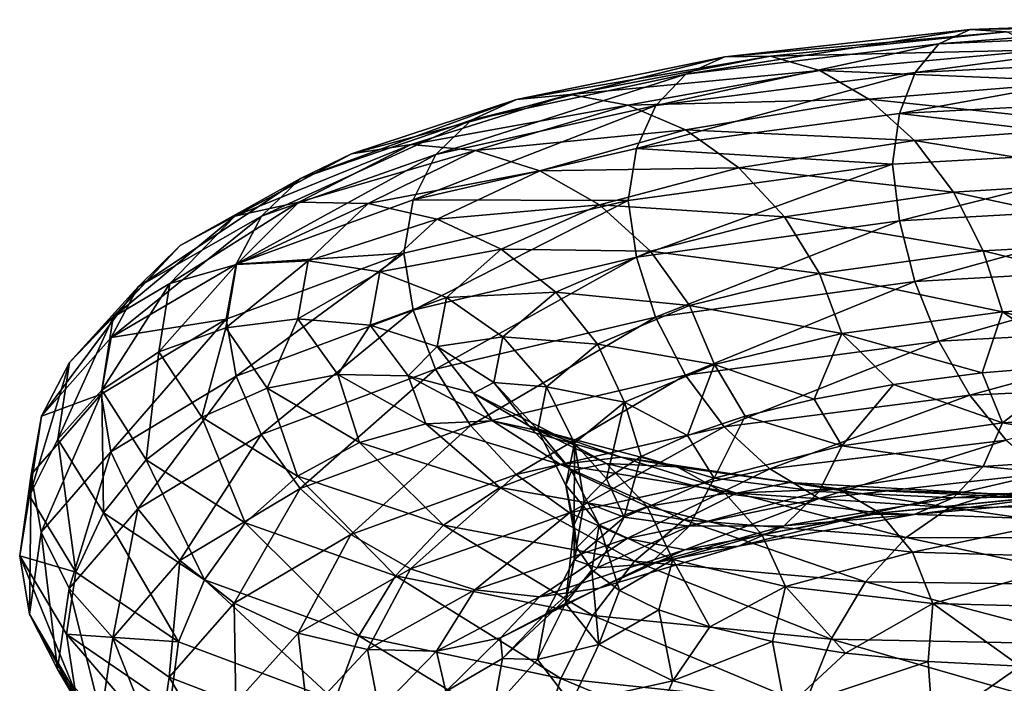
# Model space of a CAD drawing. Header units: metres. Extents: x -109 to 109, y -917 to 389.
# Tile 281 of 656: x -18.97 to -9.25, y -780.48 to -773.93. Entities that reach past the tile are written whole.
import ezdxf

# ---------------------------------------------------------------- set-up
doc = ezdxf.new("R2010")
doc.units = ezdxf.units.M
doc.layers.add('solid_24503124_XXX_01_SW0001', color=7, linetype='CONTINUOUS')

msp = doc.modelspace()

# ---------------------------------------------------------------- linework, layer by layer
at = {"layer": 'solid_24503124_XXX_01_SW0001'}
for points in [[(-6.872946, -773.925537, -30.464369), (-7.092803, -774.042053, -31.08745), (-9.8926, -774.162598, -29.509363)], [(-9.585958, -774.022644, -28.927454), (-6.872946, -773.925537, -30.464369), (-9.8926, -774.162598, -29.509363)], [(-6.614517, -773.974365, -29.816793), (-6.872946, -773.925537, -30.464369), (-9.585958, -774.022644, -28.927454)], [(-9.225517, -774.045837, -28.328466), (-6.614517, -773.974365, -29.816793), (-9.585958, -774.022644, -28.927454)], [(-9.585958, -774.022644, -28.927454), (-9.8926, -774.162598, -29.509363), (-12.392817, -774.463379, -27.507711)], [(-12.008675, -774.293579, -26.979811), (-9.585958, -774.022644, -28.927454), (-12.392817, -774.463379, -27.507711)], [(-9.225517, -774.045837, -28.328466), (-9.585958, -774.022644, -28.927454), (-12.008675, -774.293579, -26.979811)], [(-11.557137, -774.284119, -26.44471), (-9.225517, -774.045837, -28.328466), (-12.008675, -774.293579, -26.979811)], [(-8.837085, -774.222778, -27.751207), (-9.225517, -774.045837, -28.328466), (-11.557137, -774.284119, -26.44471)], [(-7.092803, -774.042053, -31.08745), (-7.262306, -774.306702, -31.648422), (-10.129013, -774.447144, -30.038797)], [(-9.8926, -774.162598, -29.509363), (-7.092803, -774.042053, -31.08745), (-10.129013, -774.447144, -30.038797)], [(-9.8926, -774.162598, -29.509363), (-10.129013, -774.447144, -30.038797), (-12.688979, -774.773254, -27.99593)], [(-12.392817, -774.463379, -27.507711), (-9.8926, -774.162598, -29.509363), (-12.688979, -774.773254, -27.99593)], [(-11.557137, -774.284119, -26.44471), (-12.008675, -774.293579, -26.979811), (-14.065057, -774.712952, -24.669287)], [(-13.536198, -774.664734, -24.211607), (-11.557137, -774.284119, -26.44471), (-14.065057, -774.712952, -24.669287)], [(-11.070535, -774.427673, -25.936571), (-11.557137, -774.284119, -26.44471), (-13.536198, -774.664734, -24.211607)], [(-11.070535, -774.427673, -25.936571), (-8.837085, -774.222778, -27.751207), (-11.557137, -774.284119, -26.44471)], [(-8.448794, -774.537109, -27.235691), (-8.837085, -774.222778, -27.751207), (-11.070535, -774.427673, -25.936571)], [(-12.008675, -774.293579, -26.979811), (-12.392817, -774.463379, -27.507711), (-14.514979, -774.918091, -25.131826)], [(-14.065057, -774.712952, -24.669287), (-12.008675, -774.293579, -26.979811), (-14.514979, -774.918091, -25.131826)], [(-7.262306, -774.306702, -31.648422), (-7.371371, -774.695801, -32.111038), (-10.281131, -774.851257, -30.481375)], [(-10.129013, -774.447144, -30.038797), (-7.262306, -774.306702, -31.648422), (-10.281131, -774.851257, -30.481375)], [(-12.392817, -774.463379, -27.507711), (-12.688979, -774.773254, -27.99593), (-14.861857, -775.257996, -25.570255)], [(-14.514979, -774.918091, -25.131826), (-12.392817, -774.463379, -27.507711), (-14.861857, -775.257996, -25.570255)], [(-12.966269, -774.768738, -23.787308), (-11.070535, -774.427673, -25.936571), (-13.536198, -774.664734, -24.211607)], [(-10.584108, -774.710022, -25.490313), (-11.070535, -774.427673, -25.936571), (-12.966269, -774.768738, -23.787308)], [(-10.129013, -774.447144, -30.038797), (-10.281131, -774.851257, -30.481375), (-12.879542, -775.196533, -28.412504)], [(-12.688979, -774.773254, -27.99593), (-10.129013, -774.447144, -30.038797), (-12.879542, -775.196533, -28.412504)], [(-10.584108, -774.710022, -25.490313), (-8.448794, -774.537109, -27.235691), (-11.070535, -774.427673, -25.936571)], [(-8.088775, -774.972229, -26.822254), (-8.448794, -774.537109, -27.235691), (-10.584108, -774.710022, -25.490313)], [(-13.536198, -774.664734, -24.211607), (-14.065057, -774.712952, -24.669287), (-15.695776, -775.248535, -22.06045)], [(-15.1056, -775.15686, -21.691332), (-13.536198, -774.664734, -24.211607), (-15.695776, -775.248535, -22.06045)], [(-12.966269, -774.768738, -23.787308), (-13.536198, -774.664734, -24.211607), (-15.1056, -775.15686, -21.691332)], [(-14.065057, -774.712952, -24.669287), (-14.514979, -774.918091, -25.131826), (-16.197863, -775.493408, -22.448273)], [(-15.695776, -775.248535, -22.06045), (-14.065057, -774.712952, -24.669287), (-16.197863, -775.493408, -22.448273)], [(-14.469593, -775.216431, -21.362989), (-12.966269, -774.768738, -23.787308), (-15.1056, -775.15686, -21.691332)], [(-12.396545, -775.013245, -23.425135), (-12.966269, -774.768738, -23.787308), (-14.469593, -775.216431, -21.362989)], [(-12.396545, -775.013245, -23.425135), (-10.584108, -774.710022, -25.490313), (-12.966269, -774.768738, -23.787308)], [(-10.133099, -775.116882, -25.14119), (-10.584108, -774.710022, -25.490313), (-12.396545, -775.013245, -23.425135)], [(-10.133099, -775.116882, -25.14119), (-8.088775, -774.972229, -26.822254), (-10.584108, -774.710022, -25.490313)], [(-10.281131, -774.851257, -30.481375), (-7.371371, -774.695801, -32.111038), (-7.422843, -775.186279, -32.432938)], [(-12.688979, -774.773254, -27.99593), (-12.879542, -775.196533, -28.412504), (-15.085053, -775.703979, -25.95554)], [(-14.861857, -775.257996, -25.570255), (-12.688979, -774.773254, -27.99593), (-15.085053, -775.703979, -25.95554)], [(-12.879542, -775.196533, -28.412504), (-10.281131, -774.851257, -30.481375), (-10.352579, -775.35199, -30.790628)], [(-10.281131, -774.851257, -30.481375), (-7.422843, -775.186279, -32.432938), (-10.352579, -775.35199, -30.790628)], [(-14.514979, -774.918091, -25.131826), (-14.861857, -775.257996, -25.570255), (-16.584959, -775.867004, -22.829844)], [(-16.197863, -775.493408, -22.448273), (-14.514979, -774.918091, -25.131826), (-16.584959, -775.867004, -22.829844)], [(-13.833816, -775.418518, -21.097099), (-12.396545, -775.013245, -23.425135), (-14.469593, -775.216431, -21.362989)], [(-11.868305, -775.386658, -23.154173), (-12.396545, -775.013245, -23.425135), (-13.833816, -775.418518, -21.097099)], [(-11.868305, -775.386658, -23.154173), (-10.133099, -775.116882, -25.14119), (-12.396545, -775.013245, -23.425135)], [(-7.782764, -775.506714, -26.545404), (-8.088775, -774.972229, -26.822254), (-10.133099, -775.116882, -25.14119)], [(-15.1056, -775.15686, -21.691332), (-15.695776, -775.248535, -22.06045), (-16.848032, -775.86676, -19.22332)], [(-16.214531, -775.728271, -18.951313), (-15.1056, -775.15686, -21.691332), (-16.848032, -775.86676, -19.22332)], [(-14.469593, -775.216431, -21.362989), (-15.1056, -775.15686, -21.691332), (-16.214531, -775.728271, -18.951313)], [(-9.749748, -775.628784, -24.919065), (-10.133099, -775.116882, -25.14119), (-11.868305, -775.386658, -23.154173)], [(-9.749748, -775.628784, -24.919065), (-7.782764, -775.506714, -26.545404), (-10.133099, -775.116882, -25.14119)], [(-15.695776, -775.248535, -22.06045), (-16.197863, -775.493408, -22.448273), (-17.38698, -776.15448, -19.529245)], [(-16.848032, -775.86676, -19.22332), (-15.695776, -775.248535, -22.06045), (-17.38698, -776.15448, -19.529245)], [(-15.531833, -775.73999, -18.728214), (-14.469593, -775.216431, -21.362989), (-16.214531, -775.728271, -18.951313)], [(-13.833816, -775.418518, -21.097099), (-14.469593, -775.216431, -21.362989), (-15.531833, -775.73999, -18.728214)], [(-15.085053, -775.703979, -25.95554), (-12.879542, -775.196533, -28.412504), (-12.963096, -775.709778, -28.709955)], [(-12.879542, -775.196533, -28.412504), (-10.352579, -775.35199, -30.790628), (-12.963096, -775.709778, -28.709955)], [(-10.352579, -775.35199, -30.790628), (-7.422843, -775.186279, -32.432938), (-10.282178, -775.912231, -30.973825)], [(-7.422843, -775.186279, -32.432938), (-7.372122, -775.746399, -32.602608), (-10.282178, -775.912231, -30.973825)], [(-14.861857, -775.257996, -25.570255), (-15.085053, -775.703979, -25.95554), (-16.834032, -776.338501, -23.179466)], [(-16.584959, -775.867004, -22.829844), (-14.861857, -775.257996, -25.570255), (-16.834032, -776.338501, -23.179466)], [(-12.963096, -775.709778, -28.709955), (-10.352579, -775.35199, -30.790628), (-12.880854, -776.270752, -28.907007)], [(-10.352579, -775.35199, -30.790628), (-10.282178, -775.912231, -30.973825), (-12.880854, -776.270752, -28.907007)], [(-14.849382, -775.896362, -18.567953), (-13.833816, -775.418518, -21.097099), (-15.531833, -775.73999, -18.728214)], [(-13.24433, -775.754395, -20.915684), (-13.833816, -775.418518, -21.097099), (-14.849382, -775.896362, -18.567953)], [(-13.24433, -775.754395, -20.915684), (-11.868305, -775.386658, -23.154173), (-13.833816, -775.418518, -21.097099)], [(-11.419309, -775.871826, -22.998648), (-11.868305, -775.386658, -23.154173), (-13.24433, -775.754395, -20.915684)], [(-11.419309, -775.871826, -22.998648), (-9.749748, -775.628784, -24.919065), (-11.868305, -775.386658, -23.154173)], [(-16.197863, -775.493408, -22.448273), (-16.584959, -775.867004, -22.829844), (-17.802492, -776.564514, -19.84852)], [(-17.38698, -776.15448, -19.529245), (-16.197863, -775.493408, -22.448273), (-17.802492, -776.564514, -19.84852)], [(-7.547124, -776.101379, -26.415949), (-7.782764, -775.506714, -26.545404), (-9.749748, -775.628784, -24.919065)], [(-9.454554, -776.207581, -24.831797), (-9.749748, -775.628784, -24.919065), (-11.419309, -775.871826, -22.998648)], [(-9.454554, -776.207581, -24.831797), (-7.547124, -776.101379, -26.415949), (-9.749748, -775.628784, -24.919065)], [(-16.214531, -775.728271, -18.951313), (-16.848032, -775.86676, -19.22332), (-17.489513, -776.531189, -16.236893)], [(-16.83189, -776.343933, -16.067616), (-16.214531, -775.728271, -18.951313), (-17.489513, -776.531189, -16.236893)], [(-16.834032, -776.338501, -23.179466), (-15.085053, -775.703979, -25.95554), (-15.17958, -776.232178, -26.237616)], [(-15.531833, -775.73999, -18.728214), (-16.214531, -775.728271, -18.951313), (-16.83189, -776.343933, -16.067616)], [(-16.123199, -776.305786, -15.955861), (-15.531833, -775.73999, -18.728214), (-16.83189, -776.343933, -16.067616)], [(-14.849382, -775.896362, -18.567953), (-15.531833, -775.73999, -18.728214), (-16.123199, -776.305786, -15.955861)], [(-15.085053, -775.703979, -25.95554), (-12.963096, -775.709778, -28.709955), (-15.17958, -776.232178, -26.237616)], [(-15.17958, -776.232178, -26.237616), (-12.963096, -775.709778, -28.709955), (-15.086589, -776.793884, -26.453089)], [(-12.963096, -775.709778, -28.709955), (-12.880854, -776.270752, -28.907007), (-15.086589, -776.793884, -26.453089)], [(-14.216621, -776.191772, -18.48481), (-13.24433, -775.754395, -20.915684), (-14.849382, -775.896362, -18.567953)], [(-12.743278, -776.209534, -20.836521), (-13.24433, -775.754395, -20.915684), (-14.216621, -776.191772, -18.48481)], [(-12.743278, -776.209534, -20.836521), (-11.419309, -775.871826, -22.998648), (-13.24433, -775.754395, -20.915684)], [(-10.282178, -775.912231, -30.973825), (-7.372122, -775.746399, -32.602608), (-10.130973, -776.511108, -30.996647)], [(-7.372122, -775.746399, -32.602608), (-7.263711, -776.350708, -32.604679), (-10.130973, -776.511108, -30.996647)], [(-16.584959, -775.867004, -22.829844), (-16.834032, -776.338501, -23.179466), (-18.069851, -777.063599, -20.159107)], [(-17.802492, -776.564514, -19.84852), (-16.584959, -775.867004, -22.829844), (-18.069851, -777.063599, -20.159107)], [(-16.848032, -775.86676, -19.22332), (-17.38698, -776.15448, -19.529245), (-18.048981, -776.863586, -16.456186)], [(-17.489513, -776.531189, -16.236893), (-16.848032, -775.86676, -19.22332), (-18.048981, -776.863586, -16.456186)], [(-15.414765, -776.414612, -15.907362), (-14.849382, -775.896362, -18.567953), (-16.123199, -776.305786, -15.955861)], [(-14.216621, -776.191772, -18.48481), (-14.849382, -775.896362, -18.567953), (-15.414765, -776.414612, -15.907362)], [(-12.880854, -776.270752, -28.907007), (-10.282178, -775.912231, -30.973825), (-12.691435, -776.86261, -28.957613)], [(-11.073565, -776.431763, -22.962824), (-11.419309, -775.871826, -22.998648), (-12.743278, -776.209534, -20.836521)], [(-10.282178, -775.912231, -30.973825), (-10.130973, -776.511108, -30.996647), (-12.691435, -776.86261, -28.957613)], [(-11.073565, -776.431763, -22.962824), (-9.454554, -776.207581, -24.831797), (-11.419309, -775.871826, -22.998648)], [(-7.395919, -776.711914, -26.438442), (-7.547124, -776.101379, -26.415949), (-9.454554, -776.207581, -24.831797)], [(-17.38698, -776.15448, -19.529245), (-17.802492, -776.564514, -19.84852), (-18.480314, -777.311584, -16.709574)], [(-18.048981, -776.863586, -16.456186), (-17.38698, -776.15448, -19.529245), (-18.480314, -777.311584, -16.709574)], [(-14.757913, -776.66803, -15.928205), (-14.216621, -776.191772, -18.48481), (-15.414765, -776.414612, -15.907362)], [(-13.678785, -776.614624, -18.489481), (-14.216621, -776.191772, -18.48481), (-14.757913, -776.66803, -15.928205)], [(-13.678785, -776.614624, -18.489481), (-12.743278, -776.209534, -20.836521), (-14.216621, -776.191772, -18.48481)], [(-12.357447, -776.748413, -20.859747), (-12.743278, -776.209534, -20.836521), (-13.678785, -776.614624, -18.489481)], [(-12.357447, -776.748413, -20.859747), (-11.073565, -776.431763, -22.962824), (-12.743278, -776.209534, -20.836521)], [(-9.265135, -776.809875, -24.881441), (-9.454554, -776.207581, -24.831797), (-11.073565, -776.431763, -22.962824)], [(-9.265135, -776.809875, -24.881441), (-7.395919, -776.711914, -26.438442), (-9.454554, -776.207581, -24.831797)], [(-16.123199, -776.305786, -15.955861), (-16.83189, -776.343933, -16.067616), (-16.93746, -776.967896, -13.120987)], [(-16.224323, -776.879578, -13.12329), (-16.123199, -776.305786, -15.955861), (-16.93746, -776.967896, -13.120987)], [(-16.934164, -776.882813, -23.447556), (-15.17958, -776.232178, -26.237616), (-16.835747, -777.446167, -23.680845)], [(-16.834032, -776.338501, -23.179466), (-15.17958, -776.232178, -26.237616), (-16.934164, -776.882813, -23.447556)], [(-15.17958, -776.232178, -26.237616), (-15.086589, -776.793884, -26.453089), (-16.835747, -777.446167, -23.680845)], [(-15.414765, -776.414612, -15.907362), (-16.123199, -776.305786, -15.955861), (-16.224323, -776.879578, -13.12329)], [(-15.086589, -776.793884, -26.453089), (-12.880854, -776.270752, -28.907007), (-14.864734, -777.37738, -26.537685)], [(-12.880854, -776.270752, -28.907007), (-12.691435, -776.86261, -28.957613), (-14.864734, -777.37738, -26.537685)], [(-18.069851, -777.063599, -20.159107), (-16.834032, -776.338501, -23.179466), (-16.934164, -776.882813, -23.447556)], [(-16.83189, -776.343933, -16.067616), (-17.489513, -776.531189, -16.236893), (-17.599205, -777.204407, -13.185023)], [(-16.93746, -776.967896, -13.120987), (-16.83189, -776.343933, -16.067616), (-17.599205, -777.204407, -13.185023)], [(-15.511445, -776.940491, -13.18927), (-15.414765, -776.414612, -15.907362), (-16.224323, -776.879578, -13.12329)], [(-14.757913, -776.66803, -15.928205), (-15.414765, -776.414612, -15.907362), (-15.511445, -776.940491, -13.18927)], [(-10.130973, -776.511108, -30.996647), (-7.263711, -776.350708, -32.604679), (-9.895333, -777.099121, -30.872063)], [(-7.263711, -776.350708, -32.604679), (-7.094762, -776.950745, -32.448162), (-9.895333, -777.099121, -30.872063)], [(-12.691435, -776.86261, -28.957613), (-10.130973, -776.511108, -30.996647), (-12.39624, -777.435181, -28.875509)], [(-10.130973, -776.511108, -30.996647), (-9.895333, -777.099121, -30.872063), (-12.39624, -777.435181, -28.875509)], [(-10.851708, -777.024353, -23.045702), (-11.073565, -776.431763, -22.962824), (-12.357447, -776.748413, -20.859747)], [(-10.851708, -777.024353, -23.045702), (-9.265135, -776.809875, -24.881441), (-11.073565, -776.431763, -22.962824)], [(-17.802492, -776.564514, -19.84852), (-18.069851, -777.063599, -20.159107), (-18.757851, -777.839539, -16.978886)], [(-18.480314, -777.311584, -16.709574), (-17.802492, -776.564514, -19.84852), (-18.757851, -777.839539, -16.978886)], [(-17.489513, -776.531189, -16.236893), (-18.048981, -776.863586, -16.456186), (-18.162182, -777.581848, -13.315558)], [(-17.599205, -777.204407, -13.185023), (-17.489513, -776.531189, -16.236893), (-18.162182, -777.581848, -13.315558)], [(-14.199598, -777.057312, -16.021601), (-13.678785, -776.614624, -18.489481), (-14.757913, -776.66803, -15.928205)], [(-13.26463, -777.130798, -18.577572), (-13.678785, -776.614624, -18.489481), (-14.199598, -777.057312, -16.021601)], [(-13.26463, -777.130798, -18.577572), (-12.357447, -776.748413, -20.859747), (-13.678785, -776.614624, -18.489481)], [(-14.850472, -777.15155, -13.316627), (-14.757913, -776.66803, -15.928205), (-15.511445, -776.940491, -13.18927)], [(-14.199598, -777.057312, -16.021601), (-14.757913, -776.66803, -15.928205), (-14.850472, -777.15155, -13.316627)], [(-9.265135, -776.809875, -24.881441), (-7.467024, -777.289795, -26.525618), (-7.395919, -776.711914, -26.438442)], [(-16.835747, -777.446167, -23.680845), (-15.086589, -776.793884, -26.453089), (-16.588169, -778.020386, -23.804518)], [(-15.086589, -776.793884, -26.453089), (-14.864734, -777.37738, -26.537685), (-16.588169, -778.020386, -23.804518)], [(-12.109869, -777.330017, -20.980854), (-12.357447, -776.748413, -20.859747), (-13.26463, -777.130798, -18.577572)], [(-12.109869, -777.330017, -20.980854), (-10.851708, -777.024353, -23.045702), (-12.357447, -776.748413, -20.859747)], [(-10.851708, -777.024353, -23.045702), (-9.46732, -777.412537, -24.796406), (-9.265135, -776.809875, -24.881441)], [(-9.265135, -776.809875, -24.881441), (-9.46732, -777.412537, -24.796406), (-8.507122, -777.332458, -25.703949)], [(-9.265135, -776.809875, -24.881441), (-8.507122, -777.332458, -25.703949), (-7.467024, -777.289795, -26.525618)], [(-18.048981, -776.863586, -16.456186), (-18.480314, -777.311584, -16.709574), (-18.59622, -778.068237, -13.501431)], [(-18.162182, -777.581848, -13.315558), (-18.048981, -776.863586, -16.456186), (-18.59622, -778.068237, -13.501431)], [(-18.169109, -777.622375, -20.4231), (-16.934164, -776.882813, -23.447556), (-18.07169, -778.190613, -20.664871)], [(-18.069851, -777.063599, -20.159107), (-16.934164, -776.882813, -23.447556), (-18.169109, -777.622375, -20.4231)], [(-16.934164, -776.882813, -23.447556), (-16.835747, -777.446167, -23.680845), (-18.07169, -778.190613, -20.664871)], [(-16.224323, -776.879578, -13.12329), (-16.93746, -776.967896, -13.120987), (-16.528061, -777.565002, -10.193182)], [(-15.832163, -777.427551, -10.308828), (-16.224323, -776.879578, -13.12329), (-16.528061, -777.565002, -10.193182)], [(-15.511445, -776.940491, -13.18927), (-16.224323, -776.879578, -13.12329), (-15.832163, -777.427551, -10.308828)], [(-14.864734, -777.37738, -26.537685), (-12.691435, -776.86261, -28.957613), (-14.518989, -777.931702, -26.507372)], [(-12.691435, -776.86261, -28.957613), (-12.39624, -777.435181, -28.875509), (-14.518989, -777.931702, -26.507372)], [(-16.93746, -776.967896, -13.120987), (-17.599205, -777.204407, -13.185023), (-17.173813, -777.84967, -10.152617)], [(-16.528061, -777.565002, -10.193182), (-16.93746, -776.967896, -13.120987), (-17.173813, -777.84967, -10.152617)], [(-15.136516, -777.441711, -10.488552), (-15.511445, -776.940491, -13.18927), (-15.832163, -777.427551, -10.308828)], [(-14.850472, -777.15155, -13.316627), (-15.511445, -776.940491, -13.18927), (-15.136516, -777.441711, -10.488552)], [(-9.895333, -777.099121, -30.872063), (-7.094762, -776.950745, -32.448162), (-9.589322, -777.633911, -30.603306)], [(-7.094762, -776.950745, -32.448162), (-6.875358, -777.50354, -32.138229), (-9.589322, -777.633911, -30.603306)], [(-18.757851, -777.839539, -16.978886), (-18.069851, -777.063599, -20.159107), (-18.169109, -777.622375, -20.4231)], [(-14.288657, -777.50708, -13.500901), (-14.199598, -777.057312, -16.021601), (-14.850472, -777.15155, -13.316627)], [(-13.769674, -777.549988, -16.178358), (-14.199598, -777.057312, -16.021601), (-14.288657, -777.50708, -13.500901)], [(-13.769674, -777.549988, -16.178358), (-13.26463, -777.130798, -18.577572), (-14.199598, -777.057312, -16.021601)], [(-12.39624, -777.435181, -28.875509), (-9.895333, -777.099121, -30.872063), (-12.01289, -777.94696, -28.661343)], [(-12.109869, -777.330017, -20.980854), (-11.124356, -777.670837, -22.741253), (-10.851708, -777.024353, -23.045702)], [(-9.895333, -777.099121, -30.872063), (-9.589322, -777.633911, -30.603306), (-12.01289, -777.94696, -28.661343)], [(-10.851708, -777.024353, -23.045702), (-11.124356, -777.670837, -22.741253), (-10.341512, -777.52655, -23.807102)], [(-10.851708, -777.024353, -23.045702), (-10.341512, -777.52655, -23.807102), (-9.46732, -777.412537, -24.796406)], [(-14.49152, -777.61145, -10.721721), (-14.850472, -777.15155, -13.316627), (-15.136516, -777.441711, -10.488552)], [(-14.288657, -777.50708, -13.500901), (-14.850472, -777.15155, -13.316627), (-14.49152, -777.61145, -10.721721)], [(-12.998878, -777.700684, -18.740725), (-13.26463, -777.130798, -18.577572), (-13.769674, -777.549988, -16.178358)], [(-12.998878, -777.700684, -18.740725), (-12.109869, -777.330017, -20.980854), (-13.26463, -777.130798, -18.577572)], [(-17.599205, -777.204407, -13.185023), (-18.162182, -777.581848, -13.315558), (-17.723181, -778.271301, -10.194909)], [(-17.173813, -777.84967, -10.152617), (-17.599205, -777.204407, -13.185023), (-17.723181, -778.271301, -10.194909)], [(-18.480314, -777.311584, -16.709574), (-18.757851, -777.839539, -16.978886), (-18.875498, -778.625427, -13.728436)], [(-18.59622, -778.068237, -13.501431), (-18.480314, -777.311584, -16.709574), (-18.875498, -778.625427, -13.728436)], [(-16.588169, -778.020386, -23.804518), (-14.864734, -777.37738, -26.537685), (-16.202337, -778.55426, -23.833641)], [(-14.864734, -777.37738, -26.537685), (-14.518989, -777.931702, -26.507372), (-16.202337, -778.55426, -23.833641)], [(-12.998878, -777.700684, -18.740725), (-12.377674, -778.031433, -20.426182), (-12.109869, -777.330017, -20.980854)], [(-12.109869, -777.330017, -20.980854), (-12.377674, -778.031433, -20.426182), (-11.806083, -777.840759, -21.610027)], [(-12.109869, -777.330017, -20.980854), (-11.806083, -777.840759, -21.610027), (-11.124356, -777.670837, -22.741253)], [(-9.266446, -777.906494, -25.386261), (-8.507122, -777.332458, -25.703949), (-9.46732, -777.412537, -24.796406)], [(-9.266446, -777.906494, -25.386261), (-7.396966, -777.798523, -26.942793), (-8.507122, -777.332458, -25.703949)], [(-18.07169, -778.190613, -20.664871), (-16.835747, -777.446167, -23.680845), (-17.805937, -778.754883, -20.831501)], [(-16.835747, -777.446167, -23.680845), (-16.588169, -778.020386, -23.804518), (-17.805937, -778.754883, -20.831501)], [(-15.832163, -777.427551, -10.308828), (-16.528061, -777.565002, -10.193182), (-15.617556, -778.100708, -7.366899)], [(-14.959993, -777.916809, -7.591703), (-15.832163, -777.427551, -10.308828), (-15.617556, -778.100708, -7.366899)], [(-15.136516, -777.441711, -10.488552), (-15.832163, -777.427551, -10.308828), (-14.959993, -777.916809, -7.591703)], [(-14.302669, -777.886597, -7.880943), (-15.136516, -777.441711, -10.488552), (-14.959993, -777.916809, -7.591703)], [(-14.49152, -777.61145, -10.721721), (-15.136516, -777.441711, -10.488552), (-14.302669, -777.886597, -7.880943)], [(-14.518989, -777.931702, -26.507372), (-12.39624, -777.435181, -28.875509), (-14.069993, -778.416199, -26.359648)], [(-12.39624, -777.435181, -28.875509), (-12.01289, -777.94696, -28.661343), (-14.069993, -778.416199, -26.359648)], [(-9.266446, -777.906494, -25.386261), (-9.46732, -777.412537, -24.796406), (-10.341512, -777.52655, -23.807102)], [(-18.162182, -777.581848, -13.315558), (-18.59622, -778.068237, -13.501431), (-18.146729, -778.795349, -10.313628)], [(-17.723181, -778.271301, -10.194909), (-18.162182, -777.581848, -13.315558), (-18.146729, -778.795349, -10.313628)], [(-16.528061, -777.565002, -10.193182), (-17.173813, -777.84967, -10.152617), (-16.227734, -778.431091, -7.225559)], [(-15.617556, -778.100708, -7.366899), (-16.528061, -777.565002, -10.193182), (-16.227734, -778.431091, -7.225559)], [(-13.943284, -777.934021, -10.99626), (-14.288657, -777.50708, -13.500901), (-14.49152, -777.61145, -10.721721)], [(-13.856036, -777.976135, -13.727992), (-14.288657, -777.50708, -13.500901), (-13.943284, -777.934021, -10.99626)], [(-13.856036, -777.976135, -13.727992), (-13.769674, -777.549988, -16.178358), (-14.288657, -777.50708, -13.500901)], [(-13.493803, -778.107727, -16.38604), (-13.769674, -777.549988, -16.178358), (-13.856036, -777.976135, -13.727992)], [(-13.493803, -778.107727, -16.38604), (-12.998878, -777.700684, -18.740725), (-13.769674, -777.549988, -16.178358)], [(-10.853245, -778.13269, -23.551699), (-10.341512, -777.52655, -23.807102), (-11.124356, -777.670837, -22.741253)], [(-10.853245, -778.13269, -23.551699), (-9.266446, -777.906494, -25.386261), (-10.341512, -777.52655, -23.807102)], [(-9.589322, -777.633911, -30.603306), (-6.875358, -777.50354, -32.138229), (-9.229303, -778.076355, -30.198931)], [(-18.858906, -778.417419, -17.221674), (-18.169109, -777.622375, -20.4231), (-18.759762, -778.986816, -17.489344)], [(-18.757851, -777.839539, -16.978886), (-18.169109, -777.622375, -20.4231), (-18.858906, -778.417419, -17.221674)], [(-18.169109, -777.622375, -20.4231), (-18.07169, -778.190613, -20.664871), (-18.759762, -778.986816, -17.489344)], [(-13.693204, -778.017334, -8.215959), (-14.49152, -777.61145, -10.721721), (-14.302669, -777.886597, -7.880943)], [(-13.943284, -777.934021, -10.99626), (-14.49152, -777.61145, -10.721721), (-13.693204, -778.017334, -8.215959)], [(-12.01289, -777.94696, -28.661343), (-9.589322, -777.633911, -30.603306), (-11.56188, -778.359924, -28.320745)], [(-10.853245, -778.13269, -23.551699), (-11.124356, -777.670837, -22.741253), (-11.806083, -777.840759, -21.610027)], [(-9.589322, -777.633911, -30.603306), (-9.229303, -778.076355, -30.198931), (-11.56188, -778.359924, -28.320745)], [(-13.493803, -778.107727, -16.38604), (-13.176714, -778.458679, -17.925646), (-12.998878, -777.700684, -18.740725)], [(-12.998878, -777.700684, -18.740725), (-13.176714, -778.458679, -17.925646), (-12.835633, -778.238953, -19.194895)], [(-12.998878, -777.700684, -18.740725), (-12.835633, -778.238953, -19.194895), (-12.377674, -778.031433, -20.426182)], [(-18.875498, -778.625427, -13.728436), (-18.757851, -777.839539, -16.978886), (-18.858906, -778.417419, -17.221674)], [(-17.173813, -777.84967, -10.152617), (-17.723181, -778.271301, -10.194909), (-16.746838, -778.894653, -7.182795)], [(-16.227734, -778.431091, -7.225559), (-17.173813, -777.84967, -10.152617), (-16.746838, -778.894653, -7.182795)], [(-12.111583, -778.45166, -21.488577), (-11.806083, -777.840759, -21.610027), (-12.377674, -778.031433, -20.426182)], [(-12.111583, -778.45166, -21.488577), (-10.853245, -778.13269, -23.551699), (-11.806083, -777.840759, -21.610027)], [(-7.549084, -778.2099, -27.394489), (-7.396966, -777.798523, -26.942793), (-9.266446, -777.906494, -25.386261)], [(-16.202337, -778.55426, -23.833641), (-14.518989, -777.931702, -26.507372), (-15.701285, -779.008179, -23.7621)], [(-14.518989, -777.931702, -26.507372), (-14.069993, -778.416199, -26.359648), (-15.701285, -779.008179, -23.7621)], [(-14.959993, -777.916809, -7.591703), (-15.617556, -778.100708, -7.366899), (-14.230999, -778.543091, -4.721663)], [(-14.302669, -777.886597, -7.880943), (-14.959993, -777.916809, -7.591703), (-13.631816, -778.316589, -5.048107)], [(-13.631816, -778.316589, -5.048107), (-14.959993, -777.916809, -7.591703), (-14.230999, -778.543091, -4.721663)], [(-13.03285, -778.245972, -5.439272), (-14.302669, -777.886597, -7.880943), (-13.631816, -778.316589, -5.048107)], [(-13.693204, -778.017334, -8.215959), (-14.302669, -777.886597, -7.880943), (-13.03285, -778.245972, -5.439272)], [(-14.069993, -778.416199, -26.359648), (-12.01289, -777.94696, -28.661343), (-13.541753, -778.79425, -26.096575)], [(-13.17517, -778.308838, -8.577346), (-13.943284, -777.934021, -10.99626), (-13.693204, -778.017334, -8.215959)], [(-13.52112, -778.380066, -11.293188), (-13.943284, -777.934021, -10.99626), (-13.17517, -778.308838, -8.577346)], [(-13.52112, -778.380066, -11.293188), (-13.856036, -777.976135, -13.727992), (-13.943284, -777.934021, -10.99626)], [(-13.578435, -778.521729, -13.98128), (-13.856036, -777.976135, -13.727992), (-13.52112, -778.380066, -11.293188)], [(-13.578435, -778.521729, -13.98128), (-13.493803, -778.107727, -16.38604), (-13.856036, -777.976135, -13.727992)], [(-12.01289, -777.94696, -28.661343), (-11.56188, -778.359924, -28.320745), (-13.541753, -778.79425, -26.096575)], [(-9.457009, -778.335815, -25.811422), (-9.266446, -777.906494, -25.386261), (-10.853245, -778.13269, -23.551699)], [(-9.457009, -778.335815, -25.811422), (-7.549084, -778.2099, -27.394489), (-9.266446, -777.906494, -25.386261)], [(-18.59622, -778.068237, -13.501431), (-18.875498, -778.625427, -13.728436), (-18.419256, -779.381287, -10.498517)], [(-18.146729, -778.795349, -10.313628), (-18.59622, -778.068237, -13.501431), (-18.419256, -779.381287, -10.498517)], [(-17.805937, -778.754883, -20.831501), (-16.588169, -778.020386, -23.804518), (-17.391783, -779.266785, -20.925911)], [(-16.588169, -778.020386, -23.804518), (-16.202337, -778.55426, -23.833641), (-17.391783, -779.266785, -20.925911)], [(-12.477495, -778.341064, -5.869032), (-13.693204, -778.017334, -8.215959), (-13.03285, -778.245972, -5.439272)], [(-13.17517, -778.308838, -8.577346), (-13.693204, -778.017334, -8.215959), (-12.477495, -778.341064, -5.869032)], [(-12.111583, -778.45166, -21.488577), (-12.377674, -778.031433, -20.426182), (-12.835633, -778.238953, -19.194895)], [(-11.56188, -778.359924, -28.320745), (-9.229303, -778.076355, -30.198931), (-11.075454, -778.652893, -27.881393)], [(-9.229303, -778.076355, -30.198931), (-8.841012, -778.402832, -29.691103), (-11.075454, -778.652893, -27.881393)], [(-15.617556, -778.100708, -7.366899), (-16.227734, -778.431091, -7.225559), (-14.787004, -778.915283, -4.486442)], [(-14.230999, -778.543091, -4.721663), (-15.617556, -778.100708, -7.366899), (-14.787004, -778.915283, -4.486442)], [(-13.578435, -778.521729, -13.98128), (-13.494688, -778.912292, -15.33192), (-13.493803, -778.107727, -16.38604)], [(-13.493803, -778.107727, -16.38604), (-13.494688, -778.912292, -15.33192), (-13.396956, -778.684692, -16.63452)], [(-13.493803, -778.107727, -16.38604), (-13.396956, -778.684692, -16.63452), (-13.176714, -778.458679, -17.925646)], [(-11.07644, -778.583313, -23.944939), (-10.853245, -778.13269, -23.551699), (-12.111583, -778.45166, -21.488577)], [(-11.07644, -778.583313, -23.944939), (-9.457009, -778.335815, -25.811422), (-10.853245, -778.13269, -23.551699)], [(-18.759762, -778.986816, -17.489344), (-18.07169, -778.190613, -20.664871), (-18.483889, -779.540894, -17.701454)], [(-18.07169, -778.190613, -20.664871), (-17.805937, -778.754883, -20.831501), (-18.483889, -779.540894, -17.701454)], [(-17.723181, -778.271301, -10.194909), (-18.146729, -778.795349, -10.313628), (-17.147053, -779.454529, -7.236742)], [(-16.746838, -778.894653, -7.182795), (-17.723181, -778.271301, -10.194909), (-17.147053, -779.454529, -7.236742)], [(-13.03285, -778.245972, -5.439272), (-13.631816, -778.316589, -5.048107), (-11.891074, -778.600037, -2.747891)], [(-13.000717, -778.83667, -19.250563), (-12.835633, -778.238953, -19.194895), (-13.176714, -778.458679, -17.925646)], [(-11.368594, -778.493896, -3.230313), (-13.03285, -778.245972, -5.439272), (-11.891074, -778.600037, -2.747891)], [(-12.477495, -778.341064, -5.869032), (-13.03285, -778.245972, -5.439272), (-11.368594, -778.493896, -3.230313)], [(-13.000717, -778.83667, -19.250563), (-12.111583, -778.45166, -21.488577), (-12.835633, -778.238953, -19.194895)], [(-7.785497, -778.494995, -27.932114), (-7.549084, -778.2099, -27.394489), (-9.457009, -778.335815, -25.811422)], [(-13.631816, -778.316589, -5.048107), (-14.230999, -778.543091, -4.721663), (-12.413743, -778.863831, -2.330386)], [(-11.891074, -778.600037, -2.747891), (-13.631816, -778.316589, -5.048107), (-12.413743, -778.863831, -2.330386)], [(-13.541753, -778.79425, -26.096575), (-11.56188, -778.359924, -28.320745), (-12.97203, -779.047363, -25.740381)], [(-12.776263, -778.733215, -8.941432), (-13.52112, -778.380066, -11.293188), (-13.17517, -778.308838, -8.577346)], [(-12.005452, -778.604248, -6.311161), (-13.17517, -778.308838, -8.577346), (-12.477495, -778.341064, -5.869032)], [(-12.776263, -778.733215, -8.941432), (-13.17517, -778.308838, -8.577346), (-12.005452, -778.604248, -6.311161)], [(-11.56188, -778.359924, -28.320745), (-11.075454, -778.652893, -27.881393), (-12.97203, -779.047363, -25.740381)], [(-10.884156, -778.5578, -3.74484), (-12.477495, -778.341064, -5.869032), (-11.368594, -778.493896, -3.230313)], [(-12.005452, -778.604248, -6.311161), (-12.477495, -778.341064, -5.869032), (-10.884156, -778.5578, -3.74484)], [(-9.753172, -778.645752, -26.307682), (-9.457009, -778.335815, -25.811422), (-11.07644, -778.583313, -23.944939)], [(-9.753172, -778.645752, -26.307682), (-7.785497, -778.494995, -27.932114), (-9.457009, -778.335815, -25.811422)], [(-18.97319, -779.21936, -13.962976), (-18.858906, -778.417419, -17.221674), (-18.87742, -779.793518, -14.243646)], [(-18.875498, -778.625427, -13.728436), (-18.858906, -778.417419, -17.221674), (-18.97319, -779.21936, -13.962976)], [(-18.858906, -778.417419, -17.221674), (-18.759762, -778.986816, -17.489344), (-18.87742, -779.793518, -14.243646)], [(-16.227734, -778.431091, -7.225559), (-16.746838, -778.894653, -7.182795), (-15.260021, -779.417297, -4.364384)], [(-14.787004, -778.915283, -4.486442), (-16.227734, -778.431091, -7.225559), (-15.260021, -779.417297, -4.364384)], [(-15.701285, -779.008179, -23.7621), (-14.069993, -778.416199, -26.359648), (-15.111799, -779.346985, -23.587866)], [(-14.069993, -778.416199, -26.359648), (-13.541753, -778.79425, -26.096575), (-15.111799, -779.346985, -23.587866)], [(-13.250229, -778.913879, -11.591737), (-13.578435, -778.521729, -13.98128), (-13.52112, -778.380066, -11.293188)], [(-13.250229, -778.913879, -11.591737), (-13.52112, -778.380066, -11.293188), (-12.776263, -778.733215, -8.941432)], [(-13.000717, -778.83667, -19.250563), (-13.176714, -778.458679, -17.925646), (-13.396956, -778.684692, -16.63452)], [(-12.360656, -778.926086, -21.845448), (-12.111583, -778.45166, -21.488577), (-13.000717, -778.83667, -19.250563)], [(-12.360656, -778.926086, -21.845448), (-11.07644, -778.583313, -23.944939), (-12.111583, -778.45166, -21.488577)], [(-11.075454, -778.652893, -27.881393), (-8.841012, -778.402832, -29.691103), (-10.588851, -778.808533, -27.37681)], [(-8.841012, -778.402832, -29.691103), (-8.45258, -778.593567, -29.118217), (-10.588851, -778.808533, -27.37681)], [(-17.391783, -779.266785, -20.925911), (-16.202337, -778.55426, -23.833641), (-16.853947, -779.687683, -20.938013)], [(-16.202337, -778.55426, -23.833641), (-15.701285, -779.008179, -23.7621), (-16.853947, -779.687683, -20.938013)], [(-14.230999, -778.543091, -4.721663), (-14.787004, -778.915283, -4.486442), (-12.898748, -779.272888, -2.010991)], [(-12.413743, -778.863831, -2.330386), (-14.230999, -778.543091, -4.721663), (-12.898748, -779.272888, -2.010991)], [(-13.578435, -778.521729, -13.98128), (-13.468898, -779.137329, -14.024698), (-13.494688, -778.912292, -15.33192)], [(-13.250229, -778.913879, -11.591737), (-13.468898, -779.137329, -14.024698), (-13.578435, -778.521729, -13.98128)], [(-10.472392, -778.796326, -4.25914), (-12.005452, -778.604248, -6.311161), (-10.884156, -778.5578, -3.74484)], [(-11.368594, -778.493896, -3.230313), (-11.891074, -778.600037, -2.747891), (-9.787584, -778.742737, -0.756896)], [(-9.357529, -778.607178, -1.317004), (-11.368594, -778.493896, -3.230313), (-9.787584, -778.742737, -0.756896)], [(-10.884156, -778.5578, -3.74484), (-11.368594, -778.493896, -3.230313), (-9.357529, -778.607178, -1.317004)], [(-8.958787, -778.645264, -1.903612), (-10.884156, -778.5578, -3.74484), (-9.357529, -778.607178, -1.317004)], [(-10.472392, -778.796326, -4.25914), (-10.884156, -778.5578, -3.74484), (-8.958787, -778.645264, -1.903612)], [(-8.092139, -778.62854, -28.519003), (-7.785497, -778.494995, -27.932114), (-9.753172, -778.645752, -26.307682)], [(-18.419256, -779.381287, -10.498517), (-18.875498, -778.625427, -13.728436), (-18.97319, -779.21936, -13.962976)], [(-12.97203, -779.047363, -25.740381), (-11.075454, -778.652893, -27.881393), (-12.402101, -779.161499, -25.318665)], [(-11.641961, -779.008972, -6.737631), (-12.776263, -778.733215, -8.941432), (-12.005452, -778.604248, -6.311161)], [(-11.891074, -778.600037, -2.747891), (-12.413743, -778.863831, -2.330386), (-10.217794, -779.037598, -0.261793)], [(-11.075454, -778.652893, -27.881393), (-10.588851, -778.808533, -27.37681), (-12.402101, -779.161499, -25.318665)], [(-11.423318, -778.922668, -24.391233), (-11.07644, -778.583313, -23.944939), (-12.360656, -778.926086, -21.845448)], [(-11.641961, -779.008972, -6.737631), (-12.005452, -778.604248, -6.311161), (-10.472392, -778.796326, -4.25914)], [(-9.787584, -778.742737, -0.756896), (-11.891074, -778.600037, -2.747891), (-10.217794, -779.037598, -0.261793)], [(-11.423318, -778.922668, -24.391233), (-9.753172, -778.645752, -26.307682), (-11.07644, -778.583313, -23.944939)], [(-10.137314, -778.80957, -26.840845), (-9.753172, -778.645752, -26.307682), (-11.423318, -778.922668, -24.391233)], [(-10.588851, -778.808533, -27.37681), (-8.45258, -778.593567, -29.118217), (-10.137314, -778.80957, -26.840845)], [(-8.619863, -778.863403, -2.47919), (-10.472392, -778.796326, -4.25914), (-8.958787, -778.645264, -1.903612)], [(-8.45258, -778.593567, -29.118217), (-8.092139, -778.62854, -28.519003), (-10.137314, -778.80957, -26.840845)], [(-10.137314, -778.80957, -26.840845), (-8.092139, -778.62854, -28.519003), (-9.753172, -778.645752, -26.307682)], [(-9.357529, -778.607178, -1.317004), (-9.787584, -778.742737, -0.756896), (-7.387713, -778.726807, 0.873011)], [(-7.063105, -778.568604, 0.251075), (-9.357529, -778.607178, -1.317004), (-7.387713, -778.726807, 0.873011)], [(-8.958787, -778.645264, -1.903612), (-9.357529, -778.607178, -1.317004), (-7.063105, -778.568604, 0.251075)], [(-18.483889, -779.540894, -17.701454), (-17.805937, -778.754883, -20.831501), (-18.053967, -780.029968, -17.864971)], [(-17.805937, -778.754883, -20.831501), (-17.391783, -779.266785, -20.925911), (-18.053967, -780.029968, -17.864971)], [(-13.495713, -779.258728, -16.898212), (-13.396956, -778.684692, -16.63452), (-13.494688, -778.912292, -15.33192)], [(-13.495713, -779.258728, -16.898212), (-13.000717, -778.83667, -19.250563), (-13.396956, -778.684692, -16.63452)], [(-12.520294, -779.255981, -9.283462), (-13.250229, -778.913879, -11.591737), (-12.776263, -778.733215, -8.941432)], [(-12.520294, -779.255981, -9.283462), (-12.776263, -778.733215, -8.941432), (-11.641961, -779.008972, -6.737631)], [(-9.787584, -778.742737, -0.756896), (-10.217794, -779.037598, -0.261793), (-7.712438, -779.045654, 1.429978)], [(-7.387713, -778.726807, 0.873011), (-9.787584, -778.742737, -0.756896), (-7.712438, -779.045654, 1.429978)], [(-18.146729, -778.795349, -10.313628), (-18.419256, -779.381287, -10.498517), (-17.404568, -780.06781, -7.38095)], [(-17.147053, -779.454529, -7.236742), (-18.146729, -778.795349, -10.313628), (-17.404568, -780.06781, -7.38095)], [(-15.111799, -779.346985, -23.587866), (-13.541753, -778.79425, -26.096575), (-14.476022, -779.555359, -23.326912)], [(-13.541753, -778.79425, -26.096575), (-12.97203, -779.047363, -25.740381), (-14.476022, -779.555359, -23.326912)], [(-13.268075, -779.336853, -19.567638), (-13.000717, -778.83667, -19.250563), (-13.495713, -779.258728, -16.898212)], [(-13.268075, -779.336853, -19.567638), (-12.360656, -778.926086, -21.845448), (-13.000717, -778.83667, -19.250563)], [(-12.402101, -779.161499, -25.318665), (-10.588851, -778.808533, -27.37681), (-11.873241, -779.122314, -24.859365)], [(-10.588851, -778.808533, -27.37681), (-10.137314, -778.80957, -26.840845), (-11.873241, -779.122314, -24.859365)], [(-11.873241, -779.122314, -24.859365), (-10.137314, -778.80957, -26.840845), (-11.423318, -778.922668, -24.391233)], [(-10.155317, -779.18396, -4.741296), (-11.641961, -779.008972, -6.737631), (-10.472392, -778.796326, -4.25914)], [(-10.155317, -779.18396, -4.741296), (-10.472392, -778.796326, -4.25914), (-8.619863, -778.863403, -2.47919)], [(-16.746838, -778.894653, -7.182795), (-17.147053, -779.454529, -7.236742), (-15.624704, -780.010132, -4.357882)], [(-15.260021, -779.417297, -4.364384), (-16.746838, -778.894653, -7.182795), (-15.624704, -780.010132, -4.357882)], [(-14.787004, -778.915283, -4.486442), (-15.260021, -779.417297, -4.364384), (-13.311362, -779.808777, -1.817763)], [(-12.898748, -779.272888, -2.010991), (-14.787004, -778.915283, -4.486442), (-13.311362, -779.808777, -1.817763)], [(-13.580357, -779.688171, -14.495826), (-13.494688, -778.912292, -15.33192), (-13.468898, -779.137329, -14.024698)], [(-13.580357, -779.688171, -14.495826), (-13.495713, -779.258728, -16.898212), (-13.494688, -778.912292, -15.33192)], [(-13.250229, -778.913879, -11.591737), (-13.320174, -779.355774, -12.719561), (-13.468898, -779.137329, -14.024698)], [(-13.250229, -778.913879, -11.591737), (-13.049657, -779.562622, -11.428993), (-13.320174, -779.355774, -12.719561)], [(-12.747751, -779.298523, -22.234686), (-12.360656, -778.926086, -21.845448), (-13.268075, -779.336853, -19.567638)], [(-12.520294, -779.255981, -9.283462), (-13.049657, -779.562622, -11.428993), (-13.250229, -778.913879, -11.591737)], [(-12.413743, -778.863831, -2.330386), (-12.898748, -779.272888, -2.010991), (-10.617004, -779.477295, 0.129416)], [(-12.747751, -779.298523, -22.234686), (-11.423318, -778.922668, -24.391233), (-12.360656, -778.926086, -21.845448)], [(-11.873241, -779.122314, -24.859365), (-11.423318, -778.922668, -24.391233), (-12.747751, -779.298523, -22.234686)], [(-10.217794, -779.037598, -0.261793), (-12.413743, -778.863831, -2.330386), (-10.617004, -779.477295, 0.129416)], [(-8.358877, -779.237, -3.008528), (-10.155317, -779.18396, -4.741296), (-8.619863, -778.863403, -2.47919)], [(-18.87742, -779.793518, -14.243646), (-18.759762, -778.986816, -17.489344), (-18.599819, -780.337402, -14.502322)], [(-18.759762, -778.986816, -17.489344), (-18.483889, -779.540894, -17.701454), (-18.599819, -780.337402, -14.502322)], [(-16.853947, -779.687683, -20.938013), (-15.701285, -779.008179, -23.7621), (-16.221186, -779.984192, -20.86128)], [(-15.701285, -779.008179, -23.7621), (-15.111799, -779.346985, -23.587866), (-16.221186, -779.984192, -20.86128)], [(-14.476022, -779.555359, -23.326912), (-12.97203, -779.047363, -25.740381), (-13.840014, -779.622803, -23.000061)], [(-12.97203, -779.047363, -25.740381), (-12.402101, -779.161499, -25.318665), (-13.840014, -779.622803, -23.000061)], [(-11.408718, -779.521851, -7.119979), (-12.520294, -779.255981, -9.283462), (-11.641961, -779.008972, -6.737631)], [(-11.408718, -779.521851, -7.119979), (-11.641961, -779.008972, -6.737631), (-10.155317, -779.18396, -4.741296)], [(-10.217794, -779.037598, -0.261793), (-10.617004, -779.477295, 0.129416), (-8.013762, -779.509094, 1.87855)], [(-7.712438, -779.045654, 1.429978), (-10.217794, -779.037598, -0.261793), (-8.013762, -779.509094, 1.87855)], [(-13.580357, -779.688171, -14.495826), (-13.468898, -779.137329, -14.024698), (-13.320174, -779.355774, -12.719561)], [(-13.249839, -779.538513, -22.628473), (-11.873241, -779.122314, -24.859365), (-12.747751, -779.298523, -22.234686)], [(-12.402101, -779.161499, -25.318665), (-11.873241, -779.122314, -24.859365), (-13.249839, -779.538513, -22.628473)], [(-18.97319, -779.21936, -13.962976), (-18.87742, -779.793518, -14.243646), (-18.421131, -780.569946, -11.01829)], [(-18.510452, -779.992859, -10.716646), (-18.97319, -779.21936, -13.962976), (-18.421131, -780.569946, -11.01829)], [(-18.419256, -779.381287, -10.498517), (-18.97319, -779.21936, -13.962976), (-18.510452, -779.992859, -10.716646)], [(-13.840014, -779.622803, -23.000061), (-12.402101, -779.161499, -25.318665), (-13.249839, -779.538513, -22.628473)], [(-9.951859, -779.688354, -5.159543), (-11.408718, -779.521851, -7.119979), (-10.155317, -779.18396, -4.741296)], [(-9.951859, -779.688354, -5.159543), (-10.155317, -779.18396, -4.741296), (-8.358877, -779.237, -3.008528)], [(-8.191409, -779.734497, -3.457065), (-9.951859, -779.688354, -5.159543), (-8.358877, -779.237, -3.008528)], [(-18.053967, -780.029968, -17.864971), (-17.391783, -779.266785, -20.925911), (-17.495651, -780.416626, -17.965601)], [(-17.391783, -779.266785, -20.925911), (-16.853947, -779.687683, -20.938013), (-17.495651, -780.416626, -17.965601)], [(-13.773251, -779.785889, -17.173222), (-13.495713, -779.258728, -16.898212), (-13.580357, -779.688171, -14.495826)], [(-13.773251, -779.785889, -17.173222), (-13.268075, -779.336853, -19.567638), (-13.495713, -779.258728, -16.898212)], [(-13.683588, -779.745056, -19.894369), (-13.268075, -779.336853, -19.567638), (-13.773251, -779.785889, -17.173222)], [(-13.683588, -779.745056, -19.894369), (-12.747751, -779.298523, -22.234686), (-13.268075, -779.336853, -19.567638)], [(-13.249839, -779.538513, -22.628473), (-12.747751, -779.298523, -22.234686), (-13.683588, -779.745056, -19.894369)], [(-12.898748, -779.272888, -2.010991), (-13.311362, -779.808777, -1.817763), (-10.956629, -780.041504, 0.383462)], [(-12.520294, -779.255981, -9.283462), (-12.660583, -779.752319, -10.169656), (-13.049657, -779.562622, -11.428993)], [(-10.617004, -779.477295, 0.129416), (-12.898748, -779.272888, -2.010991), (-10.956629, -780.041504, 0.383462)], [(-12.520294, -779.255981, -9.283462), (-12.155044, -779.921021, -8.94893), (-12.660583, -779.752319, -10.169656)], [(-11.408718, -779.521851, -7.119979), (-12.155044, -779.921021, -8.94893), (-12.520294, -779.255981, -9.283462)], [(-17.404568, -780.06781, -7.38095), (-18.419256, -779.381287, -10.498517), (-18.510452, -779.992859, -10.716646)], [(-16.221186, -779.984192, -20.86128), (-15.111799, -779.346985, -23.587866), (-15.538734, -780.144348, -20.704834)], [(-15.260021, -779.417297, -4.364384), (-15.624704, -780.010132, -4.357882), (-13.629477, -780.430664, -1.75692)], [(-15.111799, -779.346985, -23.587866), (-14.476022, -779.555359, -23.326912), (-15.538734, -780.144348, -20.704834)], [(-13.311362, -779.808777, -1.817763), (-15.260021, -779.417297, -4.364384), (-13.629477, -780.430664, -1.75692)], [(-13.252104, -780.095642, -12.108519), (-13.580357, -779.688171, -14.495826), (-13.320174, -779.355774, -12.719561)], [(-13.252104, -780.095642, -12.108519), (-13.320174, -779.355774, -12.719561), (-13.049657, -779.562622, -11.428993)], [(-17.147053, -779.454529, -7.236742), (-17.404568, -780.06781, -7.38095), (-15.859356, -780.648621, -4.464043)], [(-15.624704, -780.010132, -4.357882), (-17.147053, -779.454529, -7.236742), (-15.859356, -780.648621, -4.464043)], [(-11.408718, -779.521851, -7.119979), (-11.537092, -780.065063, -7.773977), (-12.155044, -779.921021, -8.94893)], [(-11.408718, -779.521851, -7.119979), (-10.8155, -780.180115, -6.659), (-11.537092, -780.065063, -7.773977)], [(-9.951859, -779.688354, -5.159543), (-10.8155, -780.180115, -6.659), (-11.408718, -779.521851, -7.119979)], [(-10.617004, -779.477295, 0.129416), (-10.956629, -780.041504, 0.383462), (-8.270113, -780.095337, 2.181304)], [(-8.013762, -779.509094, 1.87855), (-10.617004, -779.477295, 0.129416), (-8.270113, -780.095337, 2.181304)], [(-18.599819, -780.337402, -14.502322), (-18.483889, -779.540894, -17.701454), (-18.167198, -780.803528, -14.736616)], [(-18.483889, -779.540894, -17.701454), (-18.053967, -780.029968, -17.864971), (-18.167198, -780.803528, -14.736616)], [(-15.538734, -780.144348, -20.704834), (-14.476022, -779.555359, -23.326912), (-14.856036, -780.161438, -20.482052)], [(-14.476022, -779.555359, -23.326912), (-13.840014, -779.622803, -23.000061), (-14.856036, -780.161438, -20.482052)], [(-14.856036, -780.161438, -20.482052), (-13.840014, -779.622803, -23.000061), (-14.222534, -780.028442, -20.206659)], [(-14.222534, -780.028442, -20.206659), (-13.249839, -779.538513, -22.628473), (-13.683588, -779.745056, -19.894369)], [(-13.840014, -779.622803, -23.000061), (-13.249839, -779.538513, -22.628473), (-14.222534, -780.028442, -20.206659)], [(-13.252104, -780.095642, -12.108519), (-13.049657, -779.562622, -11.428993), (-12.660583, -779.752319, -10.169656)], [(-17.495651, -780.416626, -17.965601), (-16.853947, -779.687683, -20.938013), (-16.838799, -780.669128, -17.992058)], [(-16.853947, -779.687683, -20.938013), (-16.221186, -779.984192, -20.86128), (-16.838799, -780.669128, -17.992058)], [(-13.859634, -780.242493, -14.72773), (-13.580357, -779.688171, -14.495826), (-13.252104, -780.095642, -12.108519)], [(-13.859634, -780.242493, -14.72773), (-13.773251, -779.785889, -17.173222), (-13.580357, -779.688171, -14.495826)], [(-9.951859, -779.688354, -5.159543), (-9.998045, -780.262573, -5.614106), (-10.8155, -780.180115, -6.659)], [(-9.951859, -779.688354, -5.159543), (-9.089696, -780.309387, -4.645281), (-9.998045, -780.262573, -5.614106)], [(-8.191409, -779.734497, -3.457065), (-9.089696, -780.309387, -4.645281), (-9.951859, -779.688354, -5.159543)], [(-18.87742, -779.793518, -14.243646), (-18.599819, -780.337402, -14.502322), (-18.15024, -781.104065, -11.323168)], [(-18.421131, -780.569946, -11.01829), (-18.87742, -779.793518, -14.243646), (-18.15024, -781.104065, -11.323168)], [(-14.222534, -780.028442, -20.206659), (-13.683588, -779.745056, -19.894369), (-14.204584, -780.231262, -17.433847)], [(-14.204584, -780.231262, -17.433847), (-13.683588, -779.745056, -19.894369), (-13.773251, -779.785889, -17.173222)], [(-14.204584, -780.231262, -17.433847), (-13.773251, -779.785889, -17.173222), (-13.859634, -780.242493, -14.72773)], [(-13.311362, -779.808777, -1.817763), (-13.629477, -780.430664, -1.75692), (-11.21847, -780.687805, 0.490852)], [(-10.956629, -780.041504, 0.383462), (-13.311362, -779.808777, -1.817763), (-11.21847, -780.687805, 0.490852)], [(-12.522066, -780.452515, -9.80217), (-13.252104, -780.095642, -12.108519), (-12.660583, -779.752319, -10.169656)], [(-12.522066, -780.452515, -9.80217), (-12.660583, -779.752319, -10.169656), (-12.155044, -779.921021, -8.94893)], [(-12.522066, -780.452515, -9.80217), (-12.155044, -779.921021, -8.94893), (-11.537092, -780.065063, -7.773977)], [(-18.510452, -779.992859, -10.716646), (-18.421131, -780.569946, -11.01829), (-17.40634, -781.276428, -7.904854)], [(-17.487516, -780.694763, -7.589313), (-18.510452, -779.992859, -10.716646), (-17.40634, -781.276428, -7.904854)], [(-17.404568, -780.06781, -7.38095), (-18.510452, -779.992859, -10.716646), (-17.487516, -780.694763, -7.589313)], [(-16.838799, -780.669128, -17.992058), (-16.221186, -779.984192, -20.86128), (-16.130363, -780.779114, -17.946203)], [(-16.221186, -779.984192, -20.86128), (-15.538734, -780.144348, -20.704834), (-16.130363, -780.779114, -17.946203)], [(-15.624704, -780.010132, -4.357882), (-15.859356, -780.648621, -4.464043), (-13.834164, -781.091553, -1.828772)], [(-13.629477, -780.430664, -1.75692), (-15.624704, -780.010132, -4.357882), (-13.834164, -781.091553, -1.828772)], [(-18.167198, -780.803528, -14.736616), (-18.053967, -780.029968, -17.864971), (-17.605383, -781.155701, -14.927926)], [(-18.053967, -780.029968, -17.864971), (-17.495651, -780.416626, -17.965601), (-17.605383, -781.155701, -14.927926)], [(-15.859356, -780.648621, -4.464043), (-17.404568, -780.06781, -7.38095), (-17.487516, -780.694763, -7.589313)], [(-14.856036, -780.161438, -20.482052), (-14.222534, -780.028442, -20.206659), (-14.76405, -780.559998, -17.659924)], [(-14.76405, -780.559998, -17.659924), (-14.222534, -780.028442, -20.206659), (-14.204584, -780.231262, -17.433847)], [(-13.524632, -780.676697, -12.297527), (-13.859634, -780.242493, -14.72773), (-13.252104, -780.095642, -12.108519)], [(-13.524632, -780.676697, -12.297527), (-13.252104, -780.095642, -12.108519), (-12.522066, -780.452515, -9.80217)], [(-11.410333, -780.732239, -7.640148), (-12.522066, -780.452515, -9.80217), (-11.537092, -780.065063, -7.773977)], [(-11.410333, -780.732239, -7.640148), (-11.537092, -780.065063, -7.773977), (-10.8155, -780.180115, -6.659)], [(-10.956629, -780.041504, 0.383462), (-11.21847, -780.687805, 0.490852), (-8.467752, -780.760681, 2.326113)], [(-8.270113, -780.095337, 2.181304), (-10.956629, -780.041504, 0.383462), (-8.467752, -780.760681, 2.326113)], [(-16.130363, -780.779114, -17.946203), (-15.538734, -780.144348, -20.704834), (-15.421673, -780.743713, -17.833542)], [(-15.538734, -780.144348, -20.704834), (-14.856036, -780.161438, -20.482052), (-15.421673, -780.743713, -17.833542)], [(-15.421673, -780.743713, -17.833542), (-14.856036, -780.161438, -20.482052), (-14.76405, -780.559998, -17.659924)], [(-11.410333, -780.732239, -7.640148), (-10.8155, -780.180115, -6.659), (-9.998045, -780.262573, -5.614106)], [(-14.76405, -780.559998, -17.659924), (-14.204584, -780.231262, -17.433847), (-14.293674, -780.725525, -14.920621)], [(-14.293674, -780.725525, -14.920621), (-14.204584, -780.231262, -17.433847), (-13.859634, -780.242493, -14.72773)], [(-14.293674, -780.725525, -14.920621), (-13.859634, -780.242493, -14.72773), (-13.524632, -780.676697, -12.297527)], [(-9.953267, -780.911255, -5.680564), (-11.410333, -780.732239, -7.640148), (-9.998045, -780.262573, -5.614106)], [(-9.953267, -780.911255, -5.680564), (-9.998045, -780.262573, -5.614106), (-9.089696, -780.309387, -4.645281)], [(-8.192569, -780.968323, -3.978206), (-9.953267, -780.911255, -5.680564), (-9.089696, -780.309387, -4.645281)], [(-18.599819, -780.337402, -14.502322), (-18.167198, -780.803528, -14.736616), (-17.728077, -781.547913, -11.627735)], [(-18.15024, -781.104065, -11.323168), (-18.599819, -780.337402, -14.502322), (-17.728077, -781.547913, -11.627735)], [(-17.605383, -781.155701, -14.927926), (-17.495651, -780.416626, -17.965601), (-16.94441, -781.363953, -15.060094)], [(-17.495651, -780.416626, -17.965601), (-16.838799, -780.669128, -17.992058), (-16.94441, -781.363953, -15.060094)], [(-13.629477, -780.430664, -1.75692), (-13.834164, -781.091553, -1.828772), (-11.386949, -781.367493, 0.448526)], [(-11.21847, -780.687805, 0.490852), (-13.629477, -780.430664, -1.75692), (-11.386949, -781.367493, 0.448526)], [(-12.779581, -781.059082, -9.949762), (-13.524632, -780.676697, -12.297527), (-12.522066, -780.452515, -9.80217)], [(-12.779581, -781.059082, -9.949762), (-12.522066, -780.452515, -9.80217), (-11.410333, -780.732239, -7.640148)]]:
    msp.add_3dface(points, dxfattribs=at)

doc.saveas('drawing.dxf')
